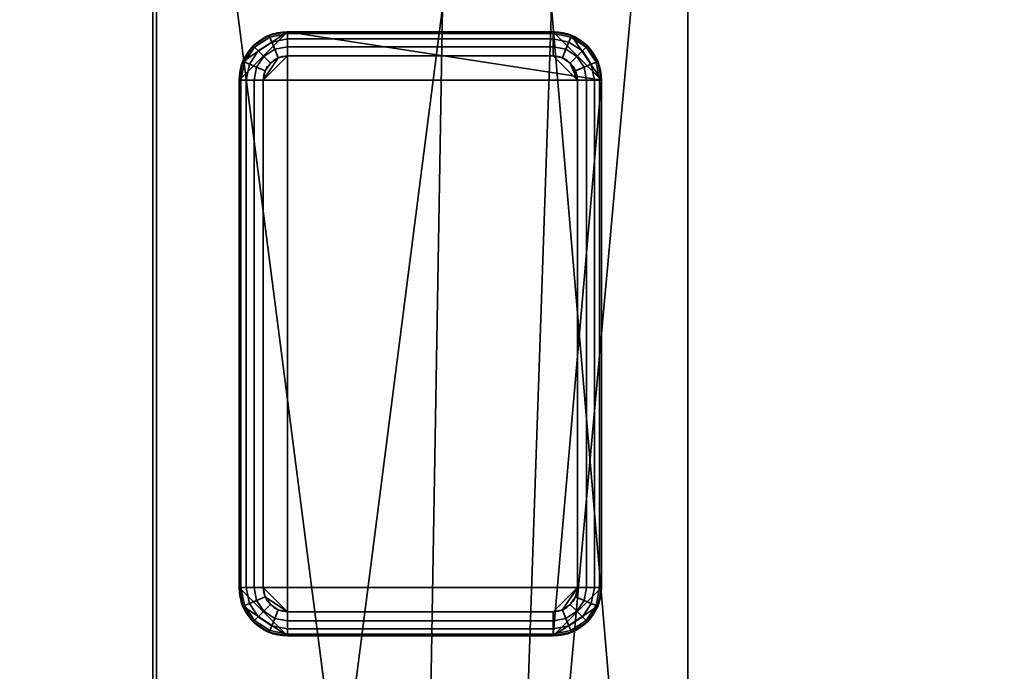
# Model space of a CAD drawing. Header units: millimetres. Extents: x -603 to 3703, y -121 to 193.
# Tile 317 of 656: x 393 to 434, y 120 to 147. Entities that reach past the tile are written whole.
import ezdxf

# ---------------------------------------------------------------- set-up
doc = ezdxf.new("R2010")
doc.units = ezdxf.units.MM
doc.layers.add('151', color=7, linetype='Continuous', true_color=0xffffff)

# ---------------------------------------------------------------- blocks, each defined once
blk = doc.blocks.new('UG_SURFACE_001')
at = {"layer": '151', "color": 252, "linetype": 'Continuous', "lineweight": 35}
for points in [[(603, -18, 2212.25), (603, 174.4, 2212.25), (-603, 174.4, 2212.25), (-603, -18, 2212.25)], [(-453, -18, 2062.25), (-453, 174.4, 2062.25), (453, 174.4, 2062.25), (453, -18, 2062.25)]]:
    blk.add_3dface(points, dxfattribs=at)
blk = doc.blocks.new('UG_SURFACE_020')
at = {"layer": '151', "color": 7, "linetype": 'Continuous', "lineweight": 35}
for points in [[(399.15, 55.15, 2008.4), (399.15, 173.15, 2008.4), (-399.15, 173.15, 2008.4), (-399.15, 55.15, 2008.4)], [(-399, 55.15, 2008.25), (-399, 173.15, 2008.25), (399, 173.15, 2008.25), (399, 55.15, 2008.25)], [(399, 55.15, 2008.25), (399, 173.15, 2008.25), (399.15, 173.15, 2008.4), (399.15, 55.15, 2008.4)]]:
    blk.add_3dface(points, dxfattribs=at)
blk = doc.blocks.new('UG_SURFACE_021')
at = {"layer": '151', "color": 41, "linetype": 'Continuous', "lineweight": 35}
for points in [[(421.15, 81, 2030.4), (421.15, 173.15, 2030.4), (-421.15, 173.15, 2030.4), (-421.15, 81, 2030.4)], [(399.15, 173.15, 2008.4), (399.15, 55.15, 2008.4), (-399.15, 55.15, 2008.4), (-399.15, 173.15, 2008.4)], [(410, 89, 2019.25), (399.15, 173.15, 2008.4), (411, 173.15, 2020.25), (411, 147.3, 2020.25)], [(410, 89, 2019.25), (410, 55.15, 2019.25), (399.15, 55.15, 2008.4), (399.15, 173.15, 2008.4)], [(415.5, 147.3, 2024.75), (415.5, 173.15, 2024.75), (421.15, 173.15, 2030.4), (421.15, 81, 2030.4)], [(411, 147.3, 2020.25), (415.5, 147.3, 2024.75), (413.5, 89, 2022.75), (410, 89, 2019.25)], [(415.5, 147.3, 2024.75), (421.15, 81, 2030.4), (413.5, 81, 2022.75), (413.5, 89, 2022.75)]]:
    blk.add_3dface(points, dxfattribs=at)
blk = doc.blocks.new('UG_SURFACE_027')
at = {"layer": '151', "color": 7, "linetype": 'Continuous', "lineweight": 35}
for points in [[(399, 55.15, -5.75), (399, 173.15, -5.75), (399.15, 173.15, -5.75), (399.15, 55.15, -5.75)], [(399, 55.15, 2008.25), (399, 173.15, 2008.25), (399, 173.15, -5.75), (399, 55.15, -5.75)], [(399.15, 55.15, 2008.4), (399.15, 173.15, 2008.4), (399, 173.15, 2008.25), (399, 55.15, 2008.25)], [(399.15, 55.15, -5.75), (399.15, 173.15, -5.75), (399.15, 173.15, 2008.4), (399.15, 55.15, 2008.4)]]:
    blk.add_3dface(points, dxfattribs=at)
blk = doc.blocks.new('UG_SURFACE_029')
at = {"layer": '151', "color": 253, "linetype": 'Continuous', "lineweight": 35}
for points in [[(402.727, 145.065, -5.75), (402.575, 144.3, -5.75), (404.575, 146.3, -5.75)], [(402.575, 144.3, -5.75), (402.575, 123.3, -5.75), (404.575, 121.3, -5.75), (404.575, 146.3, -5.75)], [(404.575, 146.3, -5.75), (403.81, 146.148, -5.75), (403.161, 145.714, -5.75), (402.727, 145.065, -5.75)], [(403.81, 146.148, -5.75), (403.81, 146.148, -7.75), (403.161, 145.714, -7.75), (403.161, 145.714, -5.75)], [(403.839, 146.077, -8.133), (403.215, 145.66, -8.133), (403.161, 145.714, -7.75), (403.81, 146.148, -7.75)], [(403.922, 145.877, -8.457), (403.368, 145.507, -8.457), (403.215, 145.66, -8.133), (403.839, 146.077, -8.133)], [(404.575, 146.3, -5.75), (404.575, 146.3, -7.75), (403.81, 146.148, -7.75), (403.81, 146.148, -5.75)], [(404.575, 146.224, -8.133), (403.839, 146.077, -8.133), (403.81, 146.148, -7.75), (404.575, 146.3, -7.75)], [(404.575, 146.007, -8.457), (403.922, 145.877, -8.457), (403.839, 146.077, -8.133), (404.575, 146.224, -8.133)], [(404.575, 145.683, -8.674), (404.046, 145.577, -8.674), (403.922, 145.877, -8.457), (404.575, 146.007, -8.457)], [(415.575, 146.3, -7.75), (404.575, 146.3, -7.75), (404.575, 146.3, -5.75), (415.575, 146.3, -5.75)], [(417.575, 144.3, -5.75), (404.575, 146.3, -5.75), (404.575, 121.3, -5.75), (415.575, 121.3, -5.75)], [(415.575, 146.3, -5.75), (404.575, 146.3, -5.75), (417.575, 144.3, -5.75)], [(404.575, 146.3, -7.75), (415.575, 146.3, -7.75), (415.575, 146.224, -8.133), (404.575, 146.224, -8.133)], [(404.575, 146.224, -8.133), (415.575, 146.224, -8.133), (415.575, 146.007, -8.457), (404.575, 146.007, -8.457)], [(404.575, 146.007, -8.457), (415.575, 146.007, -8.457), (415.575, 145.683, -8.674), (404.575, 145.683, -8.674)], [(416.34, 146.148, -5.75), (415.575, 146.3, -5.75), (417.575, 144.3, -5.75)], [(416.34, 146.148, -5.75), (416.34, 146.148, -7.75), (415.575, 146.3, -7.75), (415.575, 146.3, -5.75)], [(416.311, 146.077, -8.133), (415.575, 146.224, -8.133), (415.575, 146.3, -7.75), (416.34, 146.148, -7.75)], [(416.228, 145.877, -8.457), (415.575, 146.007, -8.457), (415.575, 146.224, -8.133), (416.311, 146.077, -8.133)], [(416.104, 145.577, -8.674), (415.575, 145.683, -8.674), (415.575, 146.007, -8.457), (416.228, 145.877, -8.457)], [(416.782, 145.507, -8.457), (416.228, 145.877, -8.457), (416.311, 146.077, -8.133), (416.935, 145.66, -8.133)], [(416.935, 145.66, -8.133), (416.311, 146.077, -8.133), (416.34, 146.148, -7.75), (416.989, 145.714, -7.75)], [(417.575, 144.3, -5.75), (417.423, 145.065, -5.75), (416.989, 145.714, -5.75), (416.34, 146.148, -5.75)], [(416.989, 145.714, -5.75), (416.989, 145.714, -7.75), (416.34, 146.148, -7.75), (416.34, 146.148, -5.75)], [(403.161, 145.714, -5.75), (403.161, 145.714, -7.75), (402.727, 145.065, -7.75), (402.727, 145.065, -5.75)], [(403.215, 145.66, -8.133), (402.798, 145.036, -8.133), (402.727, 145.065, -7.75), (403.161, 145.714, -7.75)], [(403.368, 145.507, -8.457), (402.998, 144.953, -8.457), (402.798, 145.036, -8.133), (403.215, 145.66, -8.133)], [(404.046, 145.577, -8.674), (403.597, 145.278, -8.674), (403.368, 145.507, -8.457), (403.922, 145.877, -8.457)], [(404.192, 145.224, -8.75), (403.868, 145.007, -8.75), (403.597, 145.278, -8.674), (404.046, 145.577, -8.674)], [(404.575, 145.3, -8.75), (404.192, 145.224, -8.75), (404.046, 145.577, -8.674), (404.575, 145.683, -8.674)], [(404.575, 145.683, -8.674), (415.575, 145.683, -8.674), (415.575, 145.3, -8.75), (404.575, 145.3, -8.75)], [(415.958, 145.224, -8.75), (415.575, 145.3, -8.75), (415.575, 145.683, -8.674), (416.104, 145.577, -8.674)], [(416.282, 145.007, -8.75), (415.958, 145.224, -8.75), (416.104, 145.577, -8.674), (416.553, 145.278, -8.674)], [(416.553, 145.278, -8.674), (416.104, 145.577, -8.674), (416.228, 145.877, -8.457), (416.782, 145.507, -8.457)], [(417.152, 144.953, -8.457), (416.782, 145.507, -8.457), (416.935, 145.66, -8.133), (417.352, 145.036, -8.133)], [(417.352, 145.036, -8.133), (416.935, 145.66, -8.133), (416.989, 145.714, -7.75), (417.423, 145.065, -7.75)], [(417.423, 145.065, -5.75), (417.423, 145.065, -7.75), (416.989, 145.714, -7.75), (416.989, 145.714, -5.75)], [(403.597, 145.278, -8.674), (403.298, 144.829, -8.674), (402.998, 144.953, -8.457), (403.368, 145.507, -8.457)], [(403.868, 145.007, -8.75), (403.651, 144.683, -8.75), (403.298, 144.829, -8.674), (403.597, 145.278, -8.674)], [(404.192, 145.224, -8.75), (404.575, 145.3, -8.75), (403.575, 144.3, -8.75)], [(404.575, 145.3, -8.75), (415.575, 145.3, -8.75), (416.575, 144.3, -8.75), (403.575, 144.3, -8.75)], [(403.575, 144.3, -8.75), (403.651, 144.683, -8.75), (403.868, 145.007, -8.75), (404.192, 145.224, -8.75)], [(416.575, 144.3, -8.75), (415.575, 145.3, -8.75), (415.958, 145.224, -8.75), (416.282, 145.007, -8.75)], [(416.499, 144.683, -8.75), (416.282, 145.007, -8.75), (416.553, 145.278, -8.674), (416.852, 144.829, -8.674)], [(416.852, 144.829, -8.674), (416.553, 145.278, -8.674), (416.782, 145.507, -8.457), (417.152, 144.953, -8.457)], [(402.727, 145.065, -5.75), (402.727, 145.065, -7.75), (402.575, 144.3, -7.75), (402.575, 144.3, -5.75)], [(402.798, 145.036, -8.133), (402.651, 144.3, -8.133), (402.575, 144.3, -7.75), (402.727, 145.065, -7.75)], [(402.998, 144.953, -8.457), (402.868, 144.3, -8.457), (402.651, 144.3, -8.133), (402.798, 145.036, -8.133)], [(403.298, 144.829, -8.674), (403.192, 144.3, -8.674), (402.868, 144.3, -8.457), (402.998, 144.953, -8.457)], [(403.651, 144.683, -8.75), (403.575, 144.3, -8.75), (403.192, 144.3, -8.674), (403.298, 144.829, -8.674)], [(416.282, 145.007, -8.75), (416.499, 144.683, -8.75), (416.575, 144.3, -8.75)], [(416.575, 144.3, -8.75), (416.499, 144.683, -8.75), (416.852, 144.829, -8.674), (416.958, 144.3, -8.674)], [(416.958, 144.3, -8.674), (416.852, 144.829, -8.674), (417.152, 144.953, -8.457), (417.282, 144.3, -8.457)], [(417.282, 144.3, -8.457), (417.152, 144.953, -8.457), (417.352, 145.036, -8.133), (417.499, 144.3, -8.133)], [(417.499, 144.3, -8.133), (417.352, 145.036, -8.133), (417.423, 145.065, -7.75), (417.575, 144.3, -7.75)], [(417.575, 144.3, -5.75), (417.575, 144.3, -7.75), (417.423, 145.065, -7.75), (417.423, 145.065, -5.75)], [(402.575, 144.3, -7.75), (402.575, 123.3, -7.75), (402.575, 123.3, -5.75), (402.575, 144.3, -5.75)], [(402.575, 123.3, -7.75), (402.575, 144.3, -7.75), (402.651, 144.3, -8.133), (402.651, 123.3, -8.133)], [(402.651, 123.3, -8.133), (402.651, 144.3, -8.133), (402.868, 144.3, -8.457), (402.868, 123.3, -8.457)], [(402.868, 123.3, -8.457), (402.868, 144.3, -8.457), (403.192, 144.3, -8.674), (403.192, 123.3, -8.674)], [(403.192, 123.3, -8.674), (403.192, 144.3, -8.674), (403.575, 144.3, -8.75), (403.575, 123.3, -8.75)], [(403.575, 123.3, -8.75), (403.575, 144.3, -8.75), (416.575, 144.3, -8.75), (416.575, 123.3, -8.75)], [(417.575, 123.3, -5.75), (417.575, 144.3, -5.75), (415.575, 121.3, -5.75)], [(416.958, 144.3, -8.674), (416.958, 123.3, -8.674), (416.575, 123.3, -8.75), (416.575, 144.3, -8.75)], [(417.282, 144.3, -8.457), (417.282, 123.3, -8.457), (416.958, 123.3, -8.674), (416.958, 144.3, -8.674)], [(417.499, 144.3, -8.133), (417.499, 123.3, -8.133), (417.282, 123.3, -8.457), (417.282, 144.3, -8.457)], [(417.575, 144.3, -7.75), (417.575, 123.3, -7.75), (417.499, 123.3, -8.133), (417.499, 144.3, -8.133)], [(417.575, 123.3, -7.75), (417.575, 144.3, -7.75), (417.575, 144.3, -5.75), (417.575, 123.3, -5.75)], [(402.575, 123.3, -5.75), (402.575, 123.3, -7.75), (402.727, 122.535, -7.75), (402.727, 122.535, -5.75)], [(402.651, 123.3, -8.133), (402.798, 122.564, -8.133), (402.727, 122.535, -7.75), (402.575, 123.3, -7.75)], [(404.575, 121.3, -5.75), (402.575, 123.3, -5.75), (402.727, 122.535, -5.75)], [(402.868, 123.3, -8.457), (402.998, 122.647, -8.457), (402.798, 122.564, -8.133), (402.651, 123.3, -8.133)], [(403.192, 123.3, -8.674), (403.298, 122.771, -8.674), (402.998, 122.647, -8.457), (402.868, 123.3, -8.457)], [(403.575, 123.3, -8.75), (403.651, 122.917, -8.75), (403.298, 122.771, -8.674), (403.192, 123.3, -8.674)], [(403.575, 123.3, -8.75), (416.575, 123.3, -8.75), (415.575, 122.3, -8.75), (404.575, 122.3, -8.75)], [(403.651, 122.917, -8.75), (403.575, 123.3, -8.75), (404.575, 122.3, -8.75)], [(417.423, 122.535, -5.75), (417.575, 123.3, -5.75), (415.575, 121.3, -5.75)], [(415.958, 122.376, -8.75), (415.575, 122.3, -8.75), (416.575, 123.3, -8.75)], [(416.575, 123.3, -8.75), (416.499, 122.917, -8.75), (416.282, 122.593, -8.75), (415.958, 122.376, -8.75)], [(416.499, 122.917, -8.75), (416.575, 123.3, -8.75), (416.958, 123.3, -8.674), (416.852, 122.771, -8.674)], [(416.852, 122.771, -8.674), (416.958, 123.3, -8.674), (417.282, 123.3, -8.457), (417.152, 122.647, -8.457)], [(417.152, 122.647, -8.457), (417.282, 123.3, -8.457), (417.499, 123.3, -8.133), (417.352, 122.564, -8.133)], [(417.352, 122.564, -8.133), (417.499, 123.3, -8.133), (417.575, 123.3, -7.75), (417.423, 122.535, -7.75)], [(417.423, 122.535, -5.75), (417.423, 122.535, -7.75), (417.575, 123.3, -7.75), (417.575, 123.3, -5.75)], [(403.298, 122.771, -8.674), (403.597, 122.322, -8.674), (403.368, 122.093, -8.457), (402.998, 122.647, -8.457)], [(403.651, 122.917, -8.75), (403.868, 122.593, -8.75), (403.597, 122.322, -8.674), (403.298, 122.771, -8.674)], [(404.575, 122.3, -8.75), (404.192, 122.376, -8.75), (403.868, 122.593, -8.75), (403.651, 122.917, -8.75)], [(416.282, 122.593, -8.75), (416.499, 122.917, -8.75), (416.852, 122.771, -8.674), (416.553, 122.322, -8.674)], [(416.553, 122.322, -8.674), (416.852, 122.771, -8.674), (417.152, 122.647, -8.457), (416.782, 122.093, -8.457)], [(402.798, 122.564, -8.133), (403.215, 121.94, -8.133), (403.161, 121.886, -7.75), (402.727, 122.535, -7.75)], [(402.727, 122.535, -5.75), (402.727, 122.535, -7.75), (403.161, 121.886, -7.75), (403.161, 121.886, -5.75)], [(402.727, 122.535, -5.75), (403.161, 121.886, -5.75), (403.81, 121.452, -5.75), (404.575, 121.3, -5.75)], [(402.998, 122.647, -8.457), (403.368, 122.093, -8.457), (403.215, 121.94, -8.133), (402.798, 122.564, -8.133)], [(403.597, 122.322, -8.674), (404.046, 122.023, -8.674), (403.922, 121.723, -8.457), (403.368, 122.093, -8.457)], [(403.868, 122.593, -8.75), (404.192, 122.376, -8.75), (404.046, 122.023, -8.674), (403.597, 122.322, -8.674)], [(404.192, 122.376, -8.75), (404.575, 122.3, -8.75), (404.575, 121.917, -8.674), (404.046, 122.023, -8.674)], [(415.575, 121.917, -8.674), (404.575, 121.917, -8.674), (404.575, 122.3, -8.75), (415.575, 122.3, -8.75)], [(415.575, 121.3, -5.75), (416.34, 121.452, -5.75), (416.989, 121.886, -5.75), (417.423, 122.535, -5.75)], [(415.575, 122.3, -8.75), (415.958, 122.376, -8.75), (416.104, 122.023, -8.674), (415.575, 121.917, -8.674)], [(415.958, 122.376, -8.75), (416.282, 122.593, -8.75), (416.553, 122.322, -8.674), (416.104, 122.023, -8.674)], [(416.104, 122.023, -8.674), (416.553, 122.322, -8.674), (416.782, 122.093, -8.457), (416.228, 121.723, -8.457)], [(416.782, 122.093, -8.457), (417.152, 122.647, -8.457), (417.352, 122.564, -8.133), (416.935, 121.94, -8.133)], [(416.935, 121.94, -8.133), (417.352, 122.564, -8.133), (417.423, 122.535, -7.75), (416.989, 121.886, -7.75)], [(416.989, 121.886, -5.75), (416.989, 121.886, -7.75), (417.423, 122.535, -7.75), (417.423, 122.535, -5.75)], [(403.215, 121.94, -8.133), (403.839, 121.523, -8.133), (403.81, 121.452, -7.75), (403.161, 121.886, -7.75)], [(403.161, 121.886, -5.75), (403.161, 121.886, -7.75), (403.81, 121.452, -7.75), (403.81, 121.452, -5.75)], [(403.368, 122.093, -8.457), (403.922, 121.723, -8.457), (403.839, 121.523, -8.133), (403.215, 121.94, -8.133)], [(404.046, 122.023, -8.674), (404.575, 121.917, -8.674), (404.575, 121.593, -8.457), (403.922, 121.723, -8.457)], [(415.575, 121.593, -8.457), (404.575, 121.593, -8.457), (404.575, 121.917, -8.674), (415.575, 121.917, -8.674)], [(415.575, 121.917, -8.674), (416.104, 122.023, -8.674), (416.228, 121.723, -8.457), (415.575, 121.593, -8.457)], [(416.228, 121.723, -8.457), (416.782, 122.093, -8.457), (416.935, 121.94, -8.133), (416.311, 121.523, -8.133)], [(416.311, 121.523, -8.133), (416.935, 121.94, -8.133), (416.989, 121.886, -7.75), (416.34, 121.452, -7.75)], [(416.34, 121.452, -5.75), (416.34, 121.452, -7.75), (416.989, 121.886, -7.75), (416.989, 121.886, -5.75)], [(403.839, 121.523, -8.133), (404.575, 121.376, -8.133), (404.575, 121.3, -7.75), (403.81, 121.452, -7.75)], [(403.922, 121.723, -8.457), (404.575, 121.593, -8.457), (404.575, 121.376, -8.133), (403.839, 121.523, -8.133)], [(415.575, 121.376, -8.133), (404.575, 121.376, -8.133), (404.575, 121.593, -8.457), (415.575, 121.593, -8.457)], [(415.575, 121.593, -8.457), (416.228, 121.723, -8.457), (416.311, 121.523, -8.133), (415.575, 121.376, -8.133)], [(415.575, 121.376, -8.133), (416.311, 121.523, -8.133), (416.34, 121.452, -7.75), (415.575, 121.3, -7.75)], [(403.81, 121.452, -5.75), (403.81, 121.452, -7.75), (404.575, 121.3, -7.75), (404.575, 121.3, -5.75)], [(415.575, 121.3, -7.75), (404.575, 121.3, -7.75), (404.575, 121.376, -8.133), (415.575, 121.376, -8.133)], [(404.575, 121.3, -7.75), (415.575, 121.3, -7.75), (415.575, 121.3, -5.75), (404.575, 121.3, -5.75)], [(415.575, 121.3, -5.75), (415.575, 121.3, -7.75), (416.34, 121.452, -7.75), (416.34, 121.452, -5.75)]]:
    blk.add_3dface(points, dxfattribs=at)
blk = doc.blocks.new('UG_SURFACE_030')
at = {"layer": '151', "color": 41, "linetype": 'Continuous', "lineweight": 35}
for points in [[(399.15, 173.15, -5.75), (399.15, 55.15, -5.75), (399.15, 55.15, 2008.4), (399.15, 173.15, 2008.4)], [(399.15, 55.15, -5.75), (399.15, 173.15, -5.75), (411, 173.15, -5.75), (411, 147.3, -5.75)], [(399.15, 173.15, 2008.4), (399.15, 55.15, 2008.4), (410, 55.15, 2019.25), (410, 89, 2019.25)], [(411, 147.3, 2020.25), (411, 173.15, 2020.25), (399.15, 173.15, 2008.4), (410, 89, 2019.25)], [(421.15, 173.15, -5.75), (413.5, 89, -5.75), (415.5, 147.3, -5.75)], [(421.15, 173.15, -5.75), (421.15, 81, -5.75), (413.5, 81, -5.75), (413.5, 89, -5.75)], [(421.15, 81, 2030.4), (421.15, 173.15, 2030.4), (415.5, 173.15, 2024.75), (415.5, 147.3, 2024.75)], [(421.15, 81, -5.75), (421.15, 173.15, -5.75), (421.15, 173.15, 2030.4), (421.15, 81, 2030.4)], [(399.15, 55.15, -5.75), (411, 147.3, -5.75), (410, 89, -5.75)], [(411, 147.3, -5.75), (415.5, 147.3, -5.75), (413.5, 89, -5.75), (410, 89, -5.75)], [(410, 89, 2019.25), (413.5, 89, 2022.75), (415.5, 147.3, 2024.75), (411, 147.3, 2020.25)], [(413.5, 89, 2022.75), (413.5, 81, 2022.75), (421.15, 81, 2030.4), (415.5, 147.3, 2024.75)]]:
    blk.add_3dface(points, dxfattribs=at)

msp = doc.modelspace()

# ---------------------------------------------------------------- linework, layer by layer
at = {"layer": '151', "color": 7, "linetype": 'Continuous', "lineweight": 35}
for p, q in [((399, 55.15, -5.75), (399, 173.15, -5.75)), ((399, 55.15, 2008.25), (399, 173.15, 2008.25)), ((399, 55.15, 2008.25), (399, 173.15, 2008.25)), ((399.15, 55.15, 2008.4), (399.15, 173.15, 2008.4)), ((399.15, 55.15, -5.75), (399.15, 173.15, -5.75)), ((399.15, 55.15, 2008.4), (399.15, 173.15, 2008.4))]:
    msp.add_line(p, q, dxfattribs=at)
at = {"layer": '151', "color": 41, "linetype": 'Continuous', "lineweight": 35}
for p, q in [((399.15, 173.15, -5.75), (399.15, 55.15, -5.75)), ((399.15, 173.15, 2008.4), (399.15, 55.15, 2008.4)), ((399.15, 173.15, 2008.4), (399.15, 55.15, 2008.4)), ((399.15, 173.15, -5.75), (399.15, 55.15, -5.75)), ((421.15, 81, 2030.4), (421.15, 173.15, 2030.4)), ((421.15, 81, 2030.4), (421.15, 173.15, 2030.4)), ((421.15, 81, -5.75), (421.15, 173.15, -5.75))]:
    msp.add_line(p, q, dxfattribs=at)
at = {"layer": '151', "color": 253, "linetype": 'Continuous', "lineweight": 35}
for p, q in [((404.575, 146.3, -5.75), (415.575, 146.3, -5.75)), ((404.575, 146.3, -7.75), (404.575, 146.3, -5.75)), ((415.575, 146.3, -7.75), (404.575, 146.3, -7.75)), ((415.575, 146.3, -7.75), (415.575, 146.3, -5.75)), ((404.575, 145.3, -8.75), (415.575, 145.3, -8.75)), ((402.575, 144.3, -7.75), (402.575, 144.3, -5.75)), ((402.575, 123.3, -5.75), (402.575, 144.3, -5.75)), ((402.575, 144.3, -7.75), (402.575, 123.3, -7.75)), ((402.575, 144.3, -7.75), (402.575, 144.3, -5.75)), ((403.575, 123.3, -8.75), (403.575, 144.3, -8.75)), ((416.575, 144.3, -8.75), (416.575, 123.3, -8.75)), ((417.575, 144.3, -7.75), (417.575, 144.3, -5.75)), ((417.575, 123.3, -7.75), (417.575, 144.3, -7.75)), ((417.575, 144.3, -5.75), (417.575, 123.3, -5.75)), ((402.575, 123.3, -7.75), (402.575, 123.3, -5.75)), ((417.575, 123.3, -7.75), (417.575, 123.3, -5.75)), ((415.575, 122.3, -8.75), (404.575, 122.3, -8.75)), ((404.575, 121.3, -7.75), (415.575, 121.3, -7.75)), ((415.575, 121.3, -5.75), (404.575, 121.3, -5.75)), ((404.575, 121.3, -7.75), (404.575, 121.3, -5.75)), ((415.575, 121.3, -7.75), (415.575, 121.3, -5.75))]:
    msp.add_line(p, q, dxfattribs=at)
at = {"layer": '151', "color": 253, "linetype": 'Continuous', "lineweight": 35, "extrusion": (0, 0, -1)}
for centre, radius, start, end in [((-404.575, 144.3, 5.75), 2, 0, 90), ((-404.575, 144.3, 5.75), 2, 0, 90), ((-415.575, 144.3, 5.75), 2, 90, 180), ((-415.575, 144.3, 5.75), 2, 90, 180), ((-404.575, 144.3, 8.75), 1, 0, 90), ((-415.575, 144.3, 8.75), 1, 90, 180), ((-404.575, 123.3, 5.75), 2, 270, 0), ((-404.575, 123.3, 8.75), 1, 270, 0), ((-415.575, 123.3, 8.75), 1, 180, 270), ((-415.575, 123.3, 5.75), 2, 180, 270)]:
    msp.add_arc(centre, radius, start, end, dxfattribs=at)
at = {"layer": '151', "color": 253, "linetype": 'Continuous', "lineweight": 35}
for centre, start, end in [((404.575, 144.3, -7.75), 90, 180), ((415.575, 144.3, -7.75), 0, 90), ((404.575, 123.3, -7.75), 180, 270), ((415.575, 123.3, -7.75), 270, 0)]:
    msp.add_arc(centre, 2, start, end, dxfattribs=at)
at = {"layer": '151', "color": 253, "linetype": 'Continuous', "lineweight": 35, "extrusion": (1, 0, 0)}
for centre, start, end in [((145.3, -7.75, 404.575), 270, 0), ((145.3, -7.75, 415.575), 270, 0), ((122.3, -7.75, 404.575), 180, 270), ((122.3, -7.75, 415.575), 180, 270)]:
    msp.add_arc(centre, 1, start, end, dxfattribs=at)
at = {"layer": '151', "color": 253, "linetype": 'Continuous', "lineweight": 35, "extrusion": (0, 1, 0)}
for centre, start, end in [((-403.575, -7.75, 144.3), 270, 0), ((-416.575, -7.75, 144.3), 180, 270), ((-403.575, -7.75, 123.3), 270, 0), ((-416.575, -7.75, 123.3), 180, 270)]:
    msp.add_arc(centre, 1, start, end, dxfattribs=at)

# ---------------------------------------------------------------- block references
at = {"layer": '151', "color": 7, "linetype": 'Continuous', "lineweight": 35}
for name in ['UG_SURFACE_020', 'UG_SURFACE_027']:
    msp.add_blockref(name, (0, 0), dxfattribs=at)
at = {"layer": '151', "color": 252, "linetype": 'Continuous', "lineweight": 35}
msp.add_blockref('UG_SURFACE_001', (0, 0), dxfattribs=at)
at = {"layer": '151', "color": 41, "linetype": 'Continuous', "lineweight": 35}
for name in ['UG_SURFACE_021', 'UG_SURFACE_030']:
    msp.add_blockref(name, (0, 0), dxfattribs=at)
at = {"layer": '151', "color": 253, "linetype": 'Continuous', "lineweight": 35}
msp.add_blockref('UG_SURFACE_029', (0, 0), dxfattribs=at)

doc.saveas('drawing.dxf')
